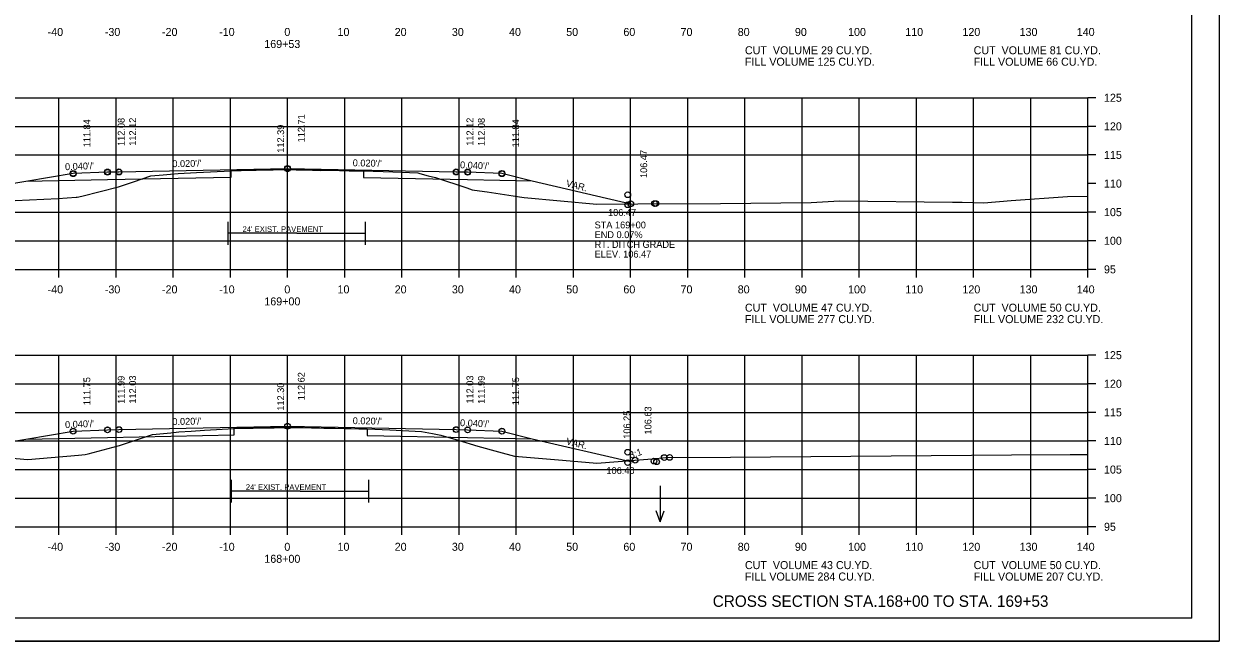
# Model space of a CAD drawing. Extents: x 1175611 to 1176402, y -433344 to -416213.
# Drawn here: x 1175734.9 to 1175943.9, y -427796.7 to -427688.9 of the extents above; entities that cross this region are included whole.
import ezdxf

# ---------------------------------------------------------------- set-up
doc = ezdxf.new("R2010")
doc.units = 0
for name, color, linetype in [('Default', 7, 'Continuous'), ('R_Alt Surface', 7, 'Continuous'), ('R_Axis', 7, 'Continuous'), ('R_Axis Annot', 7, 'Continuous'), ('R_Border', 7, 'Continuous'), ('R_Draft', 7, 'Continuous'), ('R_Exist Surface', 7, 'Continuous'), ('R_Fin Surface', 7, 'Continuous'), ('R_Grid', 7, 'Continuous'), ('R_No Plot', 7, 'Continuous'), ('R_Water Annot', 7, 'Continuous'), ('R_Xsect Elev', 7, 'Continuous'), ('R_Xsect Slope', 7, 'Continuous')]:
    doc.layers.add(name, color=color, linetype=linetype)

msp = doc.modelspace()

# ---------------------------------------------------------------- linework, layer by layer
at = {"layer": 'R_Alt Surface'}
for p, q in [((1175782.6, -427725.46), (1175770.6, -427725.46)), ((1175782.6, -427725.46), (1175794.6, -427725.46)), ((1175783.17, -427770.54), (1175771.17, -427770.54)), ((1175783.17, -427770.54), (1175795.17, -427770.54))]:
    msp.add_line(p, q, dxfattribs=at)
for points in [[(1175735.2, -427716.35), (1175749.47, -427716.06), (1175771.08, -427715.63), (1175771.08, -427714.46), (1175780.97, -427714.27), (1175794.26, -427714.53), (1175794.27, -427715.7), (1175812.47, -427716.06), (1175823.75, -427716.29)], [(1175770.6, -427727.46), (1175770.6, -427723.46)], [(1175794.6, -427727.46), (1175794.6, -427723.46)], [(1175735.2, -427761.43), (1175749.47, -427761.14), (1175771.64, -427760.7), (1175771.64, -427759.53), (1175780.97, -427759.35), (1175794.9, -427759.63), (1175794.9, -427760.79), (1175812.47, -427761.14), (1175823.75, -427761.37)], [(1175771.17, -427772.54), (1175771.17, -427768.54)], [(1175795.17, -427772.54), (1175795.17, -427768.54)]]:
    msp.add_lwpolyline(points, dxfattribs=at)
at = {"layer": 'R_Axis'}
for p, q in [((1175920.97, -427731.76), (1175920.97, -427701.76)), ((1175922.37, -427701.76), (1175920.97, -427701.76)), ((1175922.37, -427706.76), (1175920.97, -427706.76)), ((1175922.37, -427711.76), (1175920.97, -427711.76)), ((1175922.37, -427716.76), (1175920.97, -427716.76)), ((1175922.37, -427721.76), (1175920.97, -427721.76)), ((1175922.37, -427726.76), (1175920.97, -427726.76)), ((1175640.97, -427731.76), (1175920.97, -427731.76)), ((1175740.97, -427733.16), (1175740.97, -427731.76)), ((1175750.97, -427733.16), (1175750.97, -427731.76)), ((1175760.97, -427733.16), (1175760.97, -427731.76)), ((1175770.97, -427733.16), (1175770.97, -427731.76)), ((1175780.97, -427733.16), (1175780.97, -427731.76)), ((1175790.97, -427733.16), (1175790.97, -427731.76)), ((1175800.97, -427733.16), (1175800.97, -427731.76)), ((1175810.97, -427733.16), (1175810.97, -427731.76)), ((1175820.97, -427733.16), (1175820.97, -427731.76)), ((1175830.97, -427733.16), (1175830.97, -427731.76)), ((1175840.97, -427733.16), (1175840.97, -427731.76)), ((1175850.97, -427733.16), (1175850.97, -427731.76)), ((1175860.97, -427733.16), (1175860.97, -427731.76)), ((1175870.97, -427733.16), (1175870.97, -427731.76)), ((1175880.97, -427733.16), (1175880.97, -427731.76)), ((1175890.97, -427733.16), (1175890.97, -427731.76)), ((1175900.97, -427733.16), (1175900.97, -427731.76)), ((1175910.97, -427733.16), (1175910.97, -427731.76)), ((1175920.97, -427733.16), (1175920.97, -427731.76)), ((1175922.37, -427731.76), (1175920.97, -427731.76)), ((1175920.97, -427776.76), (1175920.97, -427746.76)), ((1175922.37, -427746.76), (1175920.97, -427746.76)), ((1175922.37, -427751.76), (1175920.97, -427751.76)), ((1175922.37, -427756.76), (1175920.97, -427756.76)), ((1175922.37, -427761.76), (1175920.97, -427761.76)), ((1175922.37, -427766.76), (1175920.97, -427766.76)), ((1175922.37, -427771.76), (1175920.97, -427771.76)), ((1175640.97, -427776.76), (1175920.97, -427776.76)), ((1175740.97, -427778.16), (1175740.97, -427776.76)), ((1175750.97, -427778.16), (1175750.97, -427776.76)), ((1175760.97, -427778.16), (1175760.97, -427776.76)), ((1175770.97, -427778.16), (1175770.97, -427776.76)), ((1175780.97, -427778.16), (1175780.97, -427776.76)), ((1175790.97, -427778.16), (1175790.97, -427776.76)), ((1175800.97, -427778.16), (1175800.97, -427776.76)), ((1175810.97, -427778.16), (1175810.97, -427776.76)), ((1175820.97, -427778.16), (1175820.97, -427776.76)), ((1175830.97, -427778.16), (1175830.97, -427776.76)), ((1175840.97, -427778.16), (1175840.97, -427776.76)), ((1175850.97, -427778.16), (1175850.97, -427776.76)), ((1175860.97, -427778.16), (1175860.97, -427776.76)), ((1175870.97, -427778.16), (1175870.97, -427776.76)), ((1175880.97, -427778.16), (1175880.97, -427776.76)), ((1175890.97, -427778.16), (1175890.97, -427776.76)), ((1175900.97, -427778.16), (1175900.97, -427776.76)), ((1175910.97, -427778.16), (1175910.97, -427776.76)), ((1175920.97, -427778.16), (1175920.97, -427776.76)), ((1175922.37, -427776.76), (1175920.97, -427776.76))]:
    msp.add_line(p, q, dxfattribs=at)
at = {"layer": 'R_Border'}
for q in [(1175939.15, -427587.3), (1175622.97, -427792.76)]:
    msp.add_line((1175939.15, -427792.76), q, dxfattribs=at)
at = {"layer": 'R_Exist Surface'}
for points in [[(1175730.85, -427719.81), (1175740.87, -427719.36), (1175744.02, -427719.16), (1175744.15, -427719.15), (1175745, -427718.94), (1175751.42, -427717.35), (1175754.05, -427716.45), (1175757.04, -427715.42), (1175759.21, -427715.22), (1175760.52, -427715.12), (1175761.86, -427714.99), (1175765.07, -427714.83), (1175771.08, -427714.53), (1175771.79, -427714.5), (1175772.83, -427714.48), (1175778.08, -427714.36), (1175778.47, -427714.36), (1175781.53, -427714.32), (1175781.71, -427714.32), (1175782.46, -427714.34), (1175782.6, -427714.35), (1175782.61, -427714.35), (1175783.22, -427714.36), (1175783.87, -427714.38), (1175786.77, -427714.46), (1175788.14, -427714.42), (1175788.31, -427714.42), (1175791.73, -427714.54), (1175792.37, -427714.56), (1175794.04, -427714.55), (1175794.26, -427714.55), (1175799.39, -427714.74), (1175803.78, -427714.88), (1175804.09, -427715.03), (1175805.57, -427715.39), (1175806.85, -427715.7), (1175812.33, -427717.51), (1175813.28, -427717.83), (1175813.69, -427717.9), (1175815.9, -427718.23), (1175820.45, -427718.89), (1175821.54, -427719.08), (1175822.34, -427719.2), (1175835.04, -427720.35), (1175842.26, -427720.28), (1175856.69, -427720.25), (1175872.57, -427720.06), (1175877.5, -427719.78), (1175897.25, -427720.04), (1175898.97, -427720.03), (1175902.78, -427720.11), (1175907.56, -427719.7), (1175917.38, -427719.01), (1175920.95, -427718.97), (1175920.97, -427718.97)], [(1175728.67, -427764.42), (1175735.56, -427764.98), (1175744.43, -427764.22), (1175745.6, -427764.11), (1175746.08, -427763.99), (1175751.37, -427762.64), (1175751.59, -427762.56), (1175757.36, -427760.65), (1175760.56, -427760.31), (1175761.94, -427760.14), (1175764.14, -427760.02), (1175766.45, -427759.9), (1175771.64, -427759.61), (1175774.97, -427759.53), (1175778.61, -427759.44), (1175780.54, -427759.43), (1175782.51, -427759.41), (1175782.81, -427759.42), (1175783.17, -427759.43), (1175785.18, -427759.48), (1175787.31, -427759.53), (1175788.08, -427759.53), (1175788.91, -427759.52), (1175791.03, -427759.57), (1175793.41, -427759.63), (1175794.16, -427759.63), (1175794.88, -427759.63), (1175794.9, -427759.63), (1175798.84, -427759.81), (1175804.41, -427760.08), (1175806.35, -427760.45), (1175807.79, -427760.75), (1175810.84, -427761.63), (1175814.24, -427762.67), (1175817.84, -427763.67), (1175820.64, -427764.42), (1175829.07, -427765.13), (1175835.06, -427765.65), (1175844.75, -427764.88), (1175847.13, -427764.65), (1175858.46, -427764.57), (1175907.59, -427764.17), (1175917.86, -427764.12), (1175920.97, -427764.1)]]:
    msp.add_lwpolyline(points, dxfattribs=at)
at = {"layer": 'R_Fin Surface'}
for points in [[(1175718.92, -427719.48), (1175718.94, -427719.48), (1175721.47, -427718.64), (1175735.2, -427716.35), (1175743.47, -427714.97), (1175749.47, -427714.73), (1175751.47, -427714.69), (1175780.97, -427714.1), (1175810.47, -427714.69), (1175812.47, -427714.73), (1175818.47, -427714.97), (1175823.75, -427716.29), (1175841, -427720.29)], [(1175718.69, -427763.95), (1175719.73, -427764.3), (1175721.47, -427763.72), (1175735.2, -427761.43), (1175743.47, -427760.05), (1175749.47, -427759.81), (1175751.47, -427759.77), (1175780.97, -427759.18), (1175810.47, -427759.77), (1175812.47, -427759.81), (1175818.47, -427760.05), (1175823.75, -427761.37), (1175840.97, -427765.36), (1175841.7, -427765.14)]]:
    msp.add_lwpolyline(points, dxfattribs=at)
at = {"layer": 'R_Grid'}
for p, q in [((1175640.97, -427701.76), (1175920.97, -427701.76)), ((1175740.97, -427731.76), (1175740.97, -427701.76)), ((1175750.97, -427731.76), (1175750.97, -427701.76)), ((1175760.97, -427731.76), (1175760.97, -427701.76)), ((1175770.97, -427731.76), (1175770.97, -427701.76)), ((1175780.97, -427731.76), (1175780.97, -427701.76)), ((1175790.97, -427731.76), (1175790.97, -427701.76)), ((1175800.97, -427731.76), (1175800.97, -427701.76)), ((1175810.97, -427731.76), (1175810.97, -427701.76)), ((1175820.97, -427731.76), (1175820.97, -427701.76)), ((1175830.97, -427731.76), (1175830.97, -427701.76)), ((1175840.97, -427731.76), (1175840.97, -427701.76)), ((1175850.97, -427731.76), (1175850.97, -427701.76)), ((1175860.97, -427731.76), (1175860.97, -427701.76)), ((1175870.97, -427731.76), (1175870.97, -427701.76)), ((1175880.97, -427731.76), (1175880.97, -427701.76)), ((1175890.97, -427731.76), (1175890.97, -427701.76)), ((1175900.97, -427731.76), (1175900.97, -427701.76)), ((1175910.97, -427731.76), (1175910.97, -427701.76)), ((1175920.97, -427731.76), (1175920.97, -427701.76)), ((1175640.97, -427706.76), (1175920.97, -427706.76)), ((1175640.97, -427711.76), (1175920.97, -427711.76)), ((1175640.97, -427721.76), (1175920.97, -427721.76)), ((1175640.97, -427726.76), (1175920.97, -427726.76)), ((1175640.97, -427731.76), (1175920.97, -427731.76)), ((1175640.97, -427746.76), (1175920.97, -427746.76)), ((1175740.97, -427776.76), (1175740.97, -427746.76)), ((1175750.97, -427776.76), (1175750.97, -427746.76)), ((1175760.97, -427776.76), (1175760.97, -427746.76)), ((1175770.97, -427776.76), (1175770.97, -427746.76)), ((1175780.97, -427776.76), (1175780.97, -427746.76)), ((1175790.97, -427776.76), (1175790.97, -427746.76)), ((1175800.97, -427776.76), (1175800.97, -427746.76)), ((1175810.97, -427776.76), (1175810.97, -427746.76)), ((1175820.97, -427776.76), (1175820.97, -427746.76)), ((1175830.97, -427776.76), (1175830.97, -427746.76)), ((1175840.97, -427776.76), (1175840.97, -427746.76)), ((1175850.97, -427776.76), (1175850.97, -427746.76)), ((1175860.97, -427776.76), (1175860.97, -427746.76)), ((1175870.97, -427776.76), (1175870.97, -427746.76)), ((1175880.97, -427776.76), (1175880.97, -427746.76)), ((1175890.97, -427776.76), (1175890.97, -427746.76)), ((1175900.97, -427776.76), (1175900.97, -427746.76)), ((1175910.97, -427776.76), (1175910.97, -427746.76)), ((1175920.97, -427776.76), (1175920.97, -427746.76)), ((1175640.97, -427751.76), (1175920.97, -427751.76)), ((1175640.97, -427756.76), (1175920.97, -427756.76)), ((1175640.97, -427761.76), (1175920.97, -427761.76)), ((1175640.97, -427766.76), (1175920.97, -427766.76)), ((1175640.97, -427771.76), (1175920.97, -427771.76)), ((1175640.97, -427776.76), (1175920.97, -427776.76))]:
    msp.add_line(p, q, dxfattribs=at)
at = {"layer": 'R_No Plot'}
msp.add_line((1175610.57, -427796.74), (1175943.91, -427796.74), dxfattribs=at)
msp.add_lwpolyline([(1175610.57, -427583.41), (1175943.91, -427583.41), (1175943.91, -427796.75), (1175610.57, -427796.75)], close=True, dxfattribs=at)
for centre in [(1175743.47, -427714.97), (1175743.47, -427715.04), (1175749.47, -427714.73), (1175749.47, -427714.8), (1175751.47, -427714.69), (1175751.47, -427714.76), (1175780.97, -427714.1), (1175780.97, -427714.17), (1175810.47, -427714.69), (1175810.47, -427714.76), (1175812.47, -427714.73), (1175812.47, -427714.8), (1175818.47, -427714.97), (1175818.47, -427715.04), (1175840.47, -427718.71), (1175840.47, -427720.47), (1175841, -427720.29), (1175845.17, -427720.27), (1175845.38, -427720.27), (1175780.97, -427759.18), (1175780.97, -427759.2), (1175743.47, -427760.05), (1175743.47, -427760.07), (1175749.47, -427759.81), (1175749.47, -427759.83), (1175751.47, -427759.77), (1175751.47, -427759.79), (1175810.47, -427759.77), (1175810.47, -427759.79), (1175812.47, -427759.81), (1175812.47, -427759.83), (1175818.47, -427760.05), (1175818.47, -427760.07), (1175840.47, -427763.74), (1175840.47, -427765.55), (1175841.77, -427765.12), (1175845.06, -427765.27), (1175845.06, -427765.27), (1175845.52, -427765.4), (1175846.86, -427764.67), (1175847.79, -427764.64)]:
    msp.add_circle(centre, 0.5, dxfattribs=at)
at = {"layer": 'R_Water Annot'}
for p, q in [((1175846.16, -427769.63), (1175846.16, -427775.92)), ((1175846.16, -427775.92), (1175845.46, -427773.99)), ((1175846.16, -427775.92), (1175846.86, -427773.99))]:
    msp.add_line(p, q, dxfattribs=at)

# ---------------------------------------------------------------- texts
at = {"layer": 'Default'}
for s, p in [('CUT  VOLUME 29 CU.YD.', (1175860.97, -427694.16)), ('CUT  VOLUME 81 CU.YD.', (1175900.97, -427694.16)), ('FILL VOLUME 125 CU.YD.', (1175860.97, -427696.16)), ('FILL VOLUME 66 CU.YD.', (1175900.97, -427696.16)), ('CUT  VOLUME 47 CU.YD.', (1175860.97, -427739.16)), ('CUT  VOLUME 50 CU.YD.', (1175900.97, -427739.16)), ('FILL VOLUME 277 CU.YD.', (1175860.97, -427741.16)), ('FILL VOLUME 232 CU.YD.', (1175900.97, -427741.16)), ('CUT  VOLUME 43 CU.YD.', (1175860.97, -427784.16)), ('CUT  VOLUME 50 CU.YD.', (1175900.97, -427784.16)), ('FILL VOLUME 284 CU.YD.', (1175860.97, -427786.16)), ('FILL VOLUME 207 CU.YD.', (1175900.97, -427786.16))]:
    msp.add_text(s, height=1.4, dxfattribs=at).set_placement(p)
at = {"layer": 'R_Alt Surface'}
for p in [(1175773.1, -427725.23), (1175773.67, -427770.32)]:
    msp.add_text("24' EXIST. PAVEMENT", height=1, dxfattribs=at).set_placement(p)
at = {"layer": 'R_Axis Annot'}
for s, p in [('-40', (1175739.01, -427690.96)), ('-30', (1175749.01, -427690.96)), ('-20', (1175759.01, -427690.96)), ('-10', (1175769.01, -427690.96)), ('0', (1175780.41, -427690.96)), ('10', (1175789.71, -427690.96)), ('20', (1175799.71, -427690.96)), ('30', (1175809.71, -427690.96)), ('40', (1175819.71, -427690.96)), ('50', (1175829.71, -427690.96)), ('60', (1175839.71, -427690.96)), ('70', (1175849.71, -427690.96)), ('80', (1175859.71, -427690.96)), ('90', (1175869.71, -427690.96)), ('100', (1175879.01, -427690.96)), ('110', (1175889.01, -427690.96)), ('120', (1175899.01, -427690.96)), ('130', (1175909.01, -427690.96)), ('140', (1175919.01, -427690.96)), ('169+53', (1175776.9, -427693.06)), ('125', (1175923.77, -427702.46)), ('120', (1175923.77, -427707.46)), ('115', (1175923.77, -427712.46)), ('110', (1175923.77, -427717.46)), ('105', (1175923.77, -427722.46)), ('100', (1175923.77, -427727.46)), ('95', (1175923.77, -427732.46)), ('-40', (1175739.01, -427735.96)), ('-30', (1175749.01, -427735.96)), ('-20', (1175759.01, -427735.96)), ('-10', (1175769.01, -427735.96)), ('0', (1175780.41, -427735.96)), ('10', (1175789.71, -427735.96)), ('20', (1175799.71, -427735.96)), ('30', (1175809.71, -427735.96)), ('40', (1175819.71, -427735.96)), ('50', (1175829.71, -427735.96)), ('60', (1175839.71, -427735.96)), ('70', (1175849.71, -427735.96)), ('80', (1175859.71, -427735.96)), ('90', (1175869.71, -427735.96)), ('100', (1175879.01, -427735.96)), ('110', (1175889.01, -427735.96)), ('120', (1175899.01, -427735.96)), ('130', (1175909.01, -427735.96)), ('140', (1175919.01, -427735.96)), ('169+00', (1175776.91, -427738.06)), ('125', (1175923.77, -427747.46)), ('120', (1175923.77, -427752.46)), ('115', (1175923.77, -427757.46)), ('110', (1175923.77, -427762.46)), ('105', (1175923.77, -427767.46)), ('100', (1175923.77, -427772.46)), ('95', (1175923.77, -427777.46)), ('-40', (1175739.01, -427780.96)), ('-30', (1175749.01, -427780.96)), ('-20', (1175759.01, -427780.96)), ('-10', (1175769.01, -427780.96)), ('0', (1175780.41, -427780.96)), ('10', (1175789.71, -427780.96)), ('20', (1175799.71, -427780.96)), ('30', (1175809.71, -427780.96)), ('40', (1175819.71, -427780.96)), ('50', (1175829.71, -427780.96)), ('60', (1175839.71, -427780.96)), ('70', (1175849.71, -427780.96)), ('80', (1175859.71, -427780.96)), ('90', (1175869.71, -427780.96)), ('100', (1175879.01, -427780.96)), ('110', (1175889.01, -427780.96)), ('120', (1175899.01, -427780.96)), ('130', (1175909.01, -427780.96)), ('140', (1175919.01, -427780.96)), ('168+00', (1175776.91, -427783.06))]:
    msp.add_text(s, height=1.4, dxfattribs=at).set_placement(p)
at = {"layer": 'R_Draft'}
msp.add_text('CROSS SECTION STA.168+00 TO STA. 169+53', height=2, dxfattribs=at).set_placement((1175855.34, -427790.76))
at = {"layer": 'R_Water Annot'}
for s, p in [('STA 169+00', (1175834.68, -427724.6)), ('END 0.07%', (1175834.68, -427726.3)), ('RT. DITCH GRADE', (1175834.68, -427728)), ('ELEV. 106.47', (1175834.68, -427729.7))]:
    msp.add_text(s, height=1.2, dxfattribs=at).set_placement(p)
at = {"layer": 'R_Xsect Elev'}
for s, p in [('111.84', (1175746.47, -427710.43)), ('112.08', (1175752.47, -427710.19)), ('112.12', (1175754.47, -427710.15)), ('112.39', (1175780.37, -427711.37)), ('112.71', (1175783.97, -427709.56)), ('112.12', (1175813.47, -427710.15)), ('112.08', (1175815.47, -427710.19)), ('111.84', (1175821.47, -427710.43)), ('106.47', (1175843.87, -427715.79)), ('111.75', (1175746.47, -427755.51)), ('111.99', (1175752.47, -427755.27)), ('112.03', (1175754.47, -427755.23)), ('112.62', (1175783.97, -427754.64)), ('112.03', (1175813.47, -427755.23)), ('111.99', (1175815.47, -427755.27)), ('111.75', (1175821.47, -427755.51)), ('112.30', (1175780.37, -427756.46)), ('106.25', (1175840.93, -427761.37)), ('106.63', (1175844.62, -427760.63))]:
    msp.add_text(s, height=1.2, rotation=90, dxfattribs=at).set_placement(p)
for s, p in [('106.47', (1175837.03, -427722.42)), ('106.40', (1175836.75, -427767.54))]:
    msp.add_text(s, height=1.2, dxfattribs=at).set_placement(p)
at = {"layer": 'R_Xsect Slope'}
for s, rotation, p in [("0.040'/'", 2.2906, (1175742.07, -427714.43)), ("0.020'/'", 1.1458, (1175760.83, -427713.9)), ("0.020'/'", 358.8542, (1175792.36, -427713.73)), ("0.040'/'", 357.7094, (1175811.12, -427714.08)), ('VAR.', 345.9638, (1175829.59, -427717.24)), ("0.040'/'", 2.2906, (1175742.07, -427759.51)), ("0.020'/'", 1.1458, (1175760.83, -427758.98)), ("0.020'/'", 358.8542, (1175792.36, -427758.81)), ("0.040'/'", 357.7094, (1175811.12, -427759.16)), ('VAR.', 345.9638, (1175829.59, -427762.32)), ('3:1', 18.4349, (1175840.96, -427764.86))]:
    msp.add_text(s, height=1.2, rotation=rotation, dxfattribs=at).set_placement(p)

doc.saveas('drawing.dxf')
